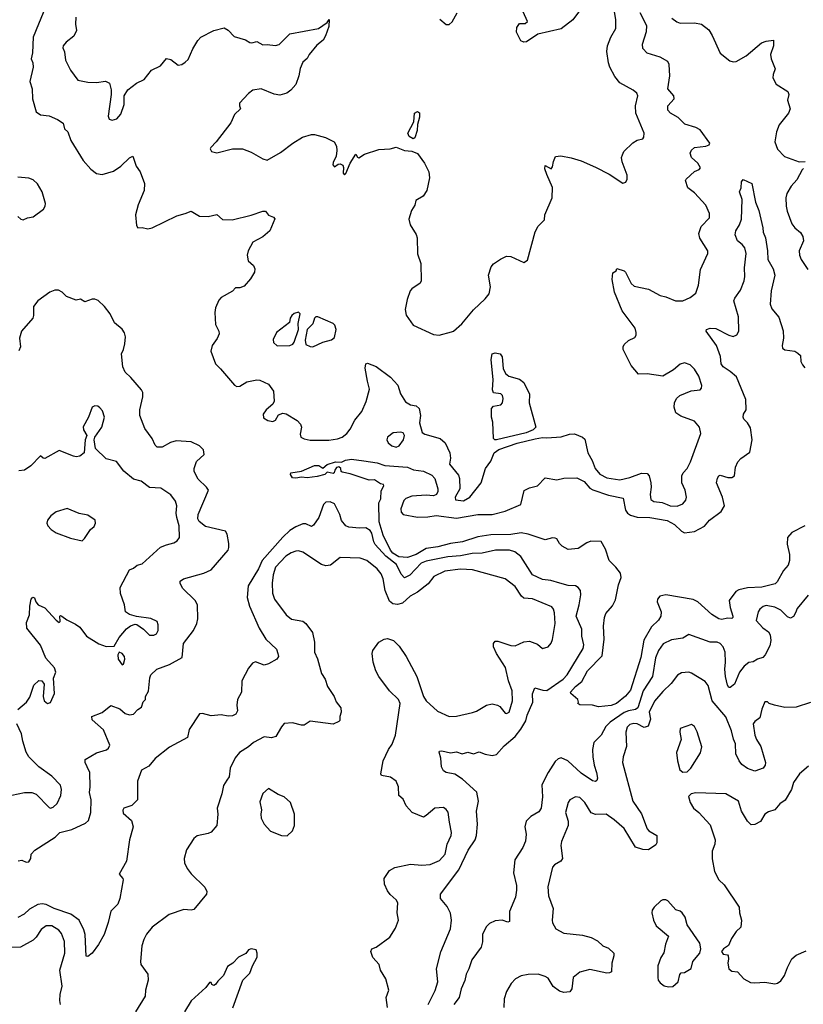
# Model space of a CAD drawing. Extents: x 2133461 to 2293071, y 753526 to 916327.
# Tile 383 of 459: x 2254181 to 2259644, y 857967 to 864837. Entities that reach past the tile are written whole.
import ezdxf

# ---------------------------------------------------------------- set-up
doc = ezdxf.new("R2010")
doc.units = 0

msp = doc.modelspace()

# ---------------------------------------------------------------- linework, layer by layer
at = {"layer": '0CON10XD'}
for points in [[(2254366, 864935), (2254273.3, 864715), (2254269.5, 864605), (2254261.4, 864565), (2254272.2, 864535), (2254274.4, 864505), (2254251.5, 864405), (2254266.7, 864355), (2254270, 864285), (2254295, 864194), (2254325, 864172.9), (2254385, 864165.8), (2254445, 864141.2), (2254483.3, 864115), (2254492.5, 864075), (2254516.7, 864055), (2254537.5, 863995), (2254624.2, 863855), (2254676, 863795), (2254715, 863762.9), (2254755, 863757.1), (2254835, 863781.4), (2254885.5, 863814.5), (2254945, 863873.3), (2254970, 863885), (2254992, 863815), (2255020.8, 863775), (2255050, 863695), (2255048.6, 863645), (2255005.5, 863545), (2254987.8, 863475), (2254995, 863400), (2255004.2, 863384.2), (2255035, 863386.7), (2255075, 863378.8), (2255104.1, 863385.9), (2255275, 863469.2), (2255335, 863484), (2255375, 863501.2), (2255435, 863466.7), (2255495, 863464), (2255555, 863478), (2255595, 863443.8), (2255661.7, 863441.7), (2255793.6, 863473.6), (2255875, 863500), (2255895, 863500), (2255915, 863473.3), (2255950, 863460), (2255958.3, 863448.3), (2255925, 863364), (2255875, 863323.1), (2255806, 863285), (2255773.8, 863225), (2255766.2, 863195), (2255773.8, 863155), (2255811.7, 863121.7), (2255818.8, 863098.8), (2255817.1, 863075), (2255790.7, 863029.3), (2255745, 862978), (2255715, 862966), (2255685, 862966.2), (2255665, 862943.8), (2255585, 862899.2), (2255569.7, 862880.3), (2255545, 862826.7), (2255540, 862795), (2255545, 862710), (2255568.6, 862665), (2255571.9, 862645), (2255557.8, 862612.2), (2255522.9, 862565), (2255514.3, 862525), (2255545.5, 862435.5), (2255580.4, 862400.4), (2255678.3, 862288.3), (2255695, 862278.6), (2255715, 862280.6), (2255765, 862310.9), (2255835, 862324.3), (2255855, 862322.5), (2255915, 862293.8), (2255950, 862245), (2255953.6, 862176.4), (2255945, 862154), (2255900, 862115), (2255879.2, 862085), (2255879.3, 862059.3), (2255910, 862040), (2255945, 862033.1), (2255965, 862044), (2255985, 862081.2), (2256015, 862091.2), (2256037.7, 862087.7), (2256115, 862040), (2256138.8, 862015), (2256145.8, 861995), (2256136.7, 861945), (2256140, 861925), (2256165, 861912.5), (2256205, 861904.4), (2256335, 861903.5), (2256396.4, 861913.6), (2256430, 861925), (2256461.2, 861948.8), (2256485, 861980), (2256516.4, 862043.6), (2256565, 862103.8), (2256597, 862173), (2256618.3, 862258.3), (2256605.7, 862315.7), (2256590, 862405), (2256594.1, 862435.9), (2256605, 862441.2), (2256665, 862418), (2256765, 862342.5), (2256817.8, 862287.8), (2256835, 862227.5), (2256870.3, 862170.3), (2256905, 862149.2), (2256945, 862143.8), (2256966.7, 862125), (2256975.8, 862075), (2256969.2, 862025), (2256987.5, 861957.5), (2257005.7, 861945.7), (2257113.3, 861915), (2257148, 861885), (2257180, 861815), (2257183.2, 861776.8), (2257178.1, 861735), (2257239.1, 861659.1), (2257247.5, 861635), (2257250.4, 861565), (2257216.9, 861505), (2257218, 861488), (2257275, 861480.6), (2257318, 861505), (2257398.6, 861605), (2257428.8, 861705), (2257465, 861756.2), (2257487.5, 861815), (2257522, 861838), (2257648.5, 861881.5), (2257775, 861913.7), (2257825, 861921.5), (2257855, 861918.6), (2257955, 861927.1), (2258015, 861945.6), (2258048.5, 861948.5), (2258105, 861924.3), (2258120.2, 861910.2), (2258142.5, 861815), (2258172.6, 861762.6), (2258193.1, 861705), (2258225, 861665.5), (2258275, 861639.6), (2258365, 861626.9), (2258435, 861642.9), (2258515, 861673.3), (2258555, 861671.9), (2258568.9, 861655), (2258580.6, 861605), (2258582.9, 861575), (2258575.8, 861525), (2258580.3, 861490.3), (2258602.5, 861475), (2258659.1, 861469.1), (2258693.8, 861453.8), (2258715, 861445.6), (2258765, 861443.8), (2258805, 861460), (2258826, 861485), (2258829.2, 861505), (2258820, 861555), (2258797.1, 861605), (2258797.1, 861655), (2258805.8, 861675), (2258834.5, 861705.5), (2258858.6, 861751.4), (2258930.5, 861949.5), (2258921.4, 861995), (2258885.8, 862035), (2258790.2, 862070.2), (2258756, 862095), (2258743, 862133), (2258745.8, 862165), (2258759.2, 862195), (2258783.8, 862215), (2258862.8, 862247.2), (2258925.5, 862254.5), (2258934.1, 862265.9), (2258935.6, 862285), (2258915, 862348.8), (2258885, 862398.8), (2258855, 862428.8), (2258815, 862443.3), (2258785, 862433.3), (2258740, 862395), (2258665, 862351.1), (2258555.5, 862365.5), (2258495.9, 862364.1), (2258443.3, 862423.3), (2258388.9, 862535), (2258387.1, 862555), (2258395, 862571.9), (2258425, 862597.8), (2258469.7, 862620.3), (2258479.2, 862635), (2258479.2, 862655), (2258470.8, 862685), (2258382.2, 862805), (2258327.3, 862935), (2258311.4, 863025), (2258315, 863070), (2258340, 863085), (2258345, 863100), (2258395, 863085.8), (2258405, 863076.7), (2258445, 862997.5), (2258465, 862977.5), (2258565, 862956), (2258645, 862912.5), (2258685, 862903.3), (2258752.5, 862875), (2258804.3, 862875.7), (2258855, 862898.8), (2258895, 862930), (2258912.5, 862985), (2258926.9, 863095), (2258964.3, 863175), (2258979.2, 863205), (2258978, 863225), (2258921.7, 863311.7), (2258916.2, 863345), (2258932.5, 863395), (2258990, 863455), (2258990, 863485), (2258963.4, 863543.4), (2258885, 863629.2), (2258840, 863665), (2258822.5, 863715), (2258826.2, 863725), (2258885, 863778.8), (2258917, 863793), (2258926.4, 863803.6), (2258908.8, 863835), (2258863.8, 863875), (2258856.2, 863905), (2258864.2, 863925.8), (2258885.7, 863944.3), (2258965.6, 863954.4), (2258987.5, 863965), (2258993.3, 863975), (2258925, 864068.2), (2258895, 864086), (2258817.4, 864107.4), (2258772.1, 864155), (2258717.8, 864185), (2258700.5, 864205), (2258699.2, 864235), (2258744.2, 864285), (2258740.8, 864305), (2258700, 864355), (2258713.8, 864445), (2258709.1, 864525), (2258700.6, 864545), (2258645, 864576.2), (2258555, 864603.5), (2258525.6, 864635), (2258522.8, 864667.2), (2258550, 864755), (2258552.1, 864795), (2258507.1, 864885)], [(2258125.8, 864955), (2258036, 864835), (2257955, 864772.5), (2257793.4, 864736.6), (2257715, 864682), (2257695, 864681.2), (2257675, 864690), (2257645, 864750), (2257646.5, 864783.5), (2257665, 864810), (2257705, 864810), (2257722, 864825), (2257691.9, 864891.9)], [(2254571.4, 864855), (2254569.2, 864805), (2254577.7, 864762.3), (2254557.7, 864722.3), (2254505, 864680), (2254483.3, 864655), (2254480.7, 864640.7), (2254493, 864613), (2254500, 864555), (2254534, 864485), (2254585, 864414.4), (2254655, 864401.4), (2254715, 864399.4), (2254778.8, 864408.8), (2254806.7, 864395), (2254818.3, 864348.3), (2254818.8, 864315), (2254796.7, 864165), (2254805, 864143.3), (2254825, 864136.7), (2254857.5, 864145), (2254885, 864177.5), (2254910, 864245), (2254910, 864305), (2254935, 864347.5), (2254996, 864394), (2255049.1, 864420.9), (2255100, 864485), (2255161.2, 864515), (2255205, 864566.2), (2255235, 864560), (2255285, 864520), (2255310, 864525), (2255335, 864540), (2255355, 864560), (2255386.6, 864633.4), (2255422.5, 864692.5), (2255443.3, 864715), (2255535, 864762.5), (2255605, 864780), (2255635, 864763.8), (2255675, 864720.8), (2255755, 864696), (2255785, 864677.5), (2255800, 864675), (2255835, 864684), (2255875, 864661.5), (2255905, 864664), (2255965, 864656), (2255988.8, 864665), (2256065, 864738), (2256265, 864776), (2256323.3, 864816.7), (2256338.3, 864838.3), (2256335, 864790), (2256312.9, 864725), (2256295.4, 864694.6), (2256251.5, 864658.5), (2256198.8, 864595), (2256183.9, 864566.1), (2256155, 864540), (2256135, 864497.5), (2256126.5, 864445), (2256105.3, 864384.7), (2256071.5, 864345), (2256044, 864325), (2255995, 864311.1), (2255955, 864318.6), (2255865, 864355.4), (2255805, 864345.6), (2255775, 864322.5), (2255713.1, 864255), (2255712, 864235), (2255720, 864215), (2255678.8, 864175), (2255651.9, 864118.1), (2255550, 863985), (2255512.5, 863945), (2255507.5, 863935), (2255517, 863917), (2255555, 863907.5), (2255663.9, 863936.1), (2255735, 863936), (2255795, 863913.3), (2255875, 863866.7), (2255905, 863856.7), (2255998.8, 863911.2), (2256085, 863976.2), (2256153, 864017), (2256215, 864036.2), (2256235, 864036), (2256312.5, 864015), (2256373.9, 863983.9), (2256390, 863955), (2256392.5, 863925), (2256387.5, 863885), (2256365, 863840), (2256363.6, 863823.6), (2256375, 863810), (2256400.3, 863829.7), (2256415, 863831.1), (2256432.5, 863822.5), (2256439.1, 863805), (2256435.6, 863765.6), (2256445, 863754), (2256455, 863764.4), (2256484.8, 863835.2), (2256525, 863900), (2256535, 863877.5), (2256545, 863873.3), (2256585, 863898), (2256685, 863932), (2256763.6, 863936.4), (2256805, 863947.5), (2256864.6, 863924.6), (2256915, 863918.8), (2256953.4, 863903.4), (2257002, 863835), (2257032, 863775), (2257037.3, 863732.7), (2257018.8, 863645), (2256993.3, 863605), (2256942.5, 863575), (2256935.9, 863544.1), (2256912.5, 863505), (2256893.6, 863446.4), (2256902.5, 863405), (2256945, 863337.5), (2256951.2, 863315), (2256953.9, 863203.9), (2256976.7, 863135), (2256980, 863015), (2256971.7, 862998.3), (2256915, 862960), (2256903.3, 862945), (2256882.5, 862885), (2256867.5, 862815), (2256874.5, 862774.5), (2256925, 862706.2), (2257065, 862641.2), (2257105, 862636.2), (2257191.7, 862658.3), (2257205, 862663.3), (2257264.2, 862715.8), (2257345, 862812), (2257425, 862889.2), (2257452.9, 862925), (2257462.7, 862972.7), (2257448, 863055), (2257467.3, 863112.7), (2257485, 863133.3), (2257533, 863167), (2257575, 863186.2), (2257605, 863183.8), (2257695, 863143.3), (2257720.7, 863159.3), (2257773.4, 863356.6), (2257795, 863396.7), (2257840, 863440), (2257841.2, 863475), (2257892, 863595), (2257895.6, 863665.6), (2257855, 863757.5), (2257843, 863797), (2257845, 863820), (2257885, 863797.5), (2257895, 863810), (2257901.2, 863848.8), (2257917, 863883), (2257953.6, 863886.4), (2258025, 863874), (2258095, 863851.4), (2258195, 863809.2), (2258289.7, 863759.7), (2258385, 863697.5), (2258407, 863703), (2258416.4, 863723.6), (2258417, 863753), (2258381.2, 863845), (2258377.5, 863875), (2258382.5, 863895), (2258393.6, 863916.4), (2258455, 863977.5), (2258485, 863997.5), (2258525, 864006.7), (2258532.3, 864017.7), (2258535.6, 864045), (2258475.5, 864185), (2258474.4, 864235), (2258490, 864305), (2258483.6, 864323.6), (2258457.5, 864345), (2258365.5, 864395.5), (2258330.7, 864440.7), (2258294.7, 864504.7), (2258285.5, 864535), (2258274.5, 864615), (2258278.2, 864655), (2258302.9, 864715), (2258338, 864775), (2258337.5, 864835), (2258327.5, 864895)], [(2257110.5, 864840.5), (2257155, 864802.5), (2257175, 864802.5), (2257195, 864822.5), (2257230, 864885)], [(2258727.9, 864847.9), (2258761.7, 864821.7), (2258785, 864813.3), (2258885, 864814.4), (2258935, 864805.6), (2258985, 864765.7), (2259007.7, 864727.7), (2259065, 864603.3), (2259131.2, 864551.2), (2259155, 864542), (2259175, 864545.8), (2259245.5, 864584.5), (2259353.3, 864675), (2259385, 864688), (2259436.2, 864695), (2259437.3, 864655), (2259414.3, 864595), (2259420, 864565), (2259448, 864495), (2259432.9, 864455), (2259432.1, 864432.1), (2259455, 864388), (2259536, 864335), (2259542.5, 864315), (2259532.9, 864275), (2259552.5, 864215), (2259540.6, 864185), (2259475, 864103.8), (2259457.8, 864055), (2259445.6, 863985), (2259465, 863933.8), (2259513, 863883), (2259615, 863845.6), (2259656.9, 863846.9)], [(2256925, 864006.7), (2256895, 864022), (2256885.8, 864045), (2256927.5, 864125), (2256932.5, 864185), (2256955, 864197.5), (2256967, 864187), (2256967, 864157), (2256953.3, 864105), (2256952.5, 864065), (2256935, 864013.3), (2256925, 864006.7)], [(2259645, 863799.2), (2259635, 863790), (2259599.7, 863720.3), (2259560, 863675), (2259530, 863625), (2259521.9, 863595), (2259524.4, 863535), (2259531.1, 863501.1), (2259563.6, 863413.6), (2259585, 863386), (2259625, 863352.5), (2259640.6, 863325), (2259645.7, 863295), (2259615.8, 863225), (2259617.1, 863195), (2259628.6, 863165), (2259675, 863093.3)], [(2254168, 863465), (2254187.5, 863445), (2254205, 863440.8), (2254235, 863454.2), (2254275, 863461.4), (2254345.5, 863514.5), (2254358.6, 863535), (2254360.8, 863555), (2254337.3, 863635), (2254305, 863691.4), (2254275, 863719.4), (2254245, 863730.6), (2254168.3, 863738.3)], [(2259654, 861305), (2259565, 861258.5), (2259534.4, 861225), (2259531.1, 861178.9), (2259548.5, 861105), (2259547.1, 861065), (2259538.4, 861031.6), (2259505.6, 860994.4), (2259462.3, 860915), (2259447.8, 860902.2), (2259355, 860878.8), (2259255, 860873.5), (2259195, 860858.9), (2259172.5, 860847.5), (2259128, 860785), (2259134.2, 860735), (2259152.9, 860675), (2259153.3, 860665), (2259145, 860660), (2259115, 860662), (2259075, 860652.9), (2259055, 860656.9), (2259006, 860686), (2258908.8, 860775), (2258875, 860791.9), (2258686, 860824), (2258644.7, 860815.3), (2258628.2, 860795), (2258624.6, 860774.6), (2258652.1, 860705), (2258651.8, 860675), (2258635, 860646.9), (2258585, 860600), (2258531.9, 860508.1), (2258511.8, 860388.2), (2258440.1, 860159.9), (2258405, 860118.1), (2258340.8, 860065), (2258305, 860051.5), (2258215, 860044), (2258173.9, 860053.9), (2258085, 860057.5), (2258072.5, 860065), (2258077.5, 860075), (2258072.5, 860095), (2258022.5, 860135), (2258020, 860145), (2258055.7, 860185), (2258099.8, 860220.2), (2258138.9, 860295), (2258241.3, 860398.7), (2258256.7, 860515), (2258250, 860605), (2258258.6, 860665), (2258267.5, 860695), (2258313.4, 860746.6), (2258335, 860789.2), (2258355.8, 860895), (2258374.1, 860945), (2258368.7, 860975), (2258336.9, 861016.9), (2258291.3, 861065), (2258264, 861144), (2258235, 861195.7), (2258162.4, 861197.6), (2258135, 861187.1), (2258075, 861147.8), (2258005, 861140.8), (2257963.2, 861163.2), (2257943.2, 861183.2), (2257926.2, 861215), (2257915, 861220), (2257895, 861222), (2257845, 861207.1), (2257725, 861247.9), (2257677.6, 861257.6), (2257605, 861244.7), (2257465, 861242.5), (2257375, 861229.7), (2257268.8, 861195), (2257185, 861182.1), (2257095, 861158.2), (2257015, 861147.5), (2256945, 861105.3), (2256883.3, 861085), (2256825, 861088.3), (2256783, 861115), (2256765, 861136.2), (2256715, 861240), (2256686.7, 861333.3), (2256683.6, 861466.4), (2256699.2, 861495), (2256699.7, 861550.3), (2256720, 861585), (2256717.5, 861595), (2256695, 861598.8), (2256655, 861626), (2256616, 861624), (2256485, 861668.1), (2256430, 861680), (2256422.5, 861685), (2256420, 861705), (2256405, 861717.5), (2256388.3, 861711.7), (2256376.7, 861695), (2256372.5, 861675), (2256365, 861670), (2256325, 861680), (2256307.5, 861665), (2256255, 861649.2), (2256185, 861640), (2256145, 861646.2), (2256105, 861637.5), (2256081.7, 861641.7), (2256067.5, 861665), (2256070, 861675), (2256145, 861688), (2256235.8, 861725.8), (2256265.7, 861725.7), (2256295, 861707.5), (2256325, 861732.5), (2256383, 861753), (2256425, 861750), (2256452.5, 861765), (2256495, 861771.5), (2256579.5, 861759.5), (2256672.5, 861745), (2256725.7, 861725.7), (2256885, 861714), (2256926.7, 861696.7), (2256995, 861687.5), (2257055, 861658.5), (2257075.9, 861635.9), (2257096.2, 861565), (2257096.2, 861545), (2257086.7, 861525), (2257065, 861514.3), (2257015, 861519.7), (2256915, 861513.5), (2256873.1, 861496.9), (2256858.4, 861481.6), (2256837.3, 861425), (2256840.4, 861400.4), (2256855, 861384.3), (2256955, 861366), (2257025, 861368), (2257085, 861378.9), (2257225, 861358.9), (2257375, 861385.7), (2257475, 861385.2), (2257565, 861409.1), (2257674, 861455), (2257697.3, 861552.7), (2257735, 861571.2), (2257790, 861585), (2257845, 861640), (2257925, 861627.3), (2257975, 861637.3), (2258065, 861640.6), (2258115, 861614.5), (2258155, 861569.2), (2258175.9, 861555.9), (2258285, 861518.8), (2258388, 861498), (2258405.3, 861415), (2258418.4, 861395), (2258440.1, 861380.1), (2258485, 861366), (2258575, 861362.8), (2258695, 861343), (2258745, 861314.8), (2258795, 861268), (2258815, 861257.5), (2258885, 861267.1), (2258955.9, 861304.1), (2258991.1, 861345), (2259071.9, 861405), (2259094.3, 861445), (2259080, 861505), (2259037.8, 861605), (2259045, 861638.8), (2259054.6, 861655.4), (2259065, 861659.2), (2259117.9, 861642.1), (2259145, 861642.5), (2259163.8, 861655), (2259171.5, 861715), (2259186.6, 861753.4), (2259208.1, 861775), (2259271.4, 861818.6), (2259286.9, 861905), (2259275, 861988.8), (2259255, 862023.8), (2259230.3, 862050.3), (2259225.7, 862065), (2259228, 862085), (2259245.6, 862115), (2259244, 862186), (2259177.5, 862345), (2259135, 862382.5), (2259084.7, 862414.7), (2259070.6, 862435), (2259066.7, 862486.7), (2259038.2, 862565), (2258967.5, 862665), (2258970, 862675), (2258995.7, 862684.3), (2259035, 862682.7), (2259125, 862635.4), (2259155, 862627.3), (2259181.7, 862638.3), (2259193.4, 862665), (2259193.3, 862765), (2259160, 862875), (2259166.9, 862895), (2259205, 862949.4), (2259232.4, 863015), (2259237.5, 863045), (2259233, 863105), (2259245.2, 863205), (2259235.9, 863245.9), (2259218.8, 863268.8), (2259185.6, 863295), (2259170, 863335), (2259174.6, 863365), (2259198.2, 863405), (2259212.2, 863445), (2259217.3, 863582.7), (2259200, 863635), (2259210, 863665), (2259213.2, 863706.8), (2259225, 863721.2), (2259286.2, 863695), (2259311.1, 863565), (2259333.3, 863505), (2259360.7, 863385), (2259364.7, 863354.7), (2259380.5, 863315), (2259395.4, 863225.4), (2259396.7, 863165), (2259435, 863098.8), (2259446.5, 863055), (2259419.6, 862945), (2259412.6, 862852.6), (2259425, 862818.8), (2259472.4, 862762.4), (2259504, 862666), (2259505.7, 862615), (2259496.2, 862565), (2259500, 862545), (2259515, 862534), (2259583.9, 862523.9), (2259605, 862510), (2259623.8, 862493.8), (2259627.6, 862452.4), (2259638, 862428), (2259655, 862408.9)], [(2254170.7, 858969.3), (2254195, 858973.3), (2254225, 858960), (2254245, 858962.5), (2254257.5, 858985), (2254260, 859015), (2254287, 859043), (2254426.8, 859133.2), (2254460, 859165), (2254545, 859187.5), (2254638.3, 859231.7), (2254660.3, 859249.7), (2254675.7, 859305), (2254679.2, 859395), (2254668, 859445), (2254672.5, 859485), (2254668.9, 859585), (2254651.4, 859625), (2254636.2, 859655), (2254637.5, 859675), (2254715, 859722), (2254785, 859743.3), (2254800, 859755), (2254810, 859775), (2254765, 859883.3), (2254685, 859952.5), (2254683.9, 859976.1), (2254755.7, 860004.3), (2254817, 860053), (2254878.9, 860028.9), (2254916.8, 859996.8), (2254945, 859986), (2254975, 859991.2), (2255003.8, 860025), (2255028.7, 860041.3), (2255041.7, 860078.3), (2255056.7, 860095), (2255058.8, 860115), (2255077.5, 860152.5), (2255087.1, 860245), (2255095, 860266), (2255136.2, 860305), (2255225, 860337.5), (2255313.4, 860386.6), (2255323.6, 860485), (2255392.5, 860575), (2255415.6, 860625), (2255423.2, 860656.8), (2255419.5, 860755), (2255405, 860784.2), (2255315, 860870.8), (2255298.6, 860905), (2255299.7, 860920.3), (2255323.6, 860936.4), (2255463.3, 860975), (2255515, 860999.4), (2255633.9, 861136.1), (2255639.6, 861155), (2255638.1, 861181.9), (2255628.1, 861248.1), (2255615, 861267.5), (2255475, 861301.5), (2255432.9, 861335), (2255421.9, 861355), (2255425.6, 861385), (2255496, 861555), (2255484, 861575), (2255425, 861632), (2255396.7, 861685), (2255396.7, 861705), (2255414.3, 861755), (2255466.8, 861803.2), (2255462.5, 861835), (2255434, 861865), (2255375, 861892.7), (2255271.1, 861898.9), (2255231.9, 861888.1), (2255175, 861854), (2255140, 861855), (2255125, 861867.5), (2255104, 861915), (2255052.5, 861985), (2255017.7, 862075), (2255018.9, 862115), (2255040, 862205), (2255039.4, 862235), (2255028.9, 862255), (2254955, 862340.8), (2254915, 862377.5), (2254900.6, 862415), (2254890, 862505), (2254904.6, 862535.4), (2254912.7, 862575), (2254917.8, 862625), (2254912.1, 862652.1), (2254895, 862678.8), (2254841.2, 862721.2), (2254811.2, 862785), (2254771.2, 862835), (2254726.8, 862876.8), (2254705, 862888), (2254685, 862888), (2254635, 862867.5), (2254605, 862887.5), (2254575, 862880), (2254506.4, 862906.4), (2254477.5, 862935), (2254450.7, 862950.7), (2254425, 862950), (2254390, 862935), (2254306, 862875), (2254277.5, 862835), (2254277.3, 862772.7), (2254272.5, 862755), (2254192, 862665), (2254180, 862615), (2254186, 862555), (2254173.6, 862526.4)], [(2255975, 862562), (2256065, 862562.9), (2256085, 862573.1), (2256095, 862586.9), (2256125.2, 862675), (2256122.9, 862717.1), (2256136.8, 862785), (2256125, 862797.5), (2256093.7, 862786.3), (2256076.8, 862773.2), (2256066, 862755), (2256062.5, 862725), (2255970, 862655), (2255947.5, 862605), (2255950, 862585), (2255975, 862562)], [(2256225, 862553.8), (2256295, 862587.5), (2256355, 862603.3), (2256375, 862620), (2256386.2, 862675), (2256376.7, 862705), (2256366.4, 862716.4), (2256260, 862765), (2256245, 862763.3), (2256236.7, 862755), (2256223.3, 862715), (2256183.8, 862675), (2256171.7, 862601.7), (2256175, 862571.2), (2256205, 862556.2), (2256225, 862553.8)], [(2257505, 861904.7), (2257494.2, 861905), (2257484.7, 861915), (2257480, 862030), (2257469.2, 862065), (2257470, 862125), (2257485, 862140.8), (2257535, 862148.8), (2257546.2, 862163.8), (2257550.9, 862195), (2257545.6, 862215.6), (2257535.8, 862225.8), (2257485, 862234.2), (2257476.4, 862253.6), (2257481.2, 862325), (2257466.7, 862466.7), (2257474.5, 862505), (2257495, 862513.3), (2257530, 862505), (2257544.3, 862485), (2257552.4, 862402.4), (2257568.2, 862368.2), (2257591.1, 862351.1), (2257665, 862329.1), (2257695.6, 862305), (2257734.4, 862225), (2257732.7, 862165), (2257778.6, 861995), (2257761.4, 861975), (2257710.8, 861955), (2257505, 861904.7)], [(2254168, 860025), (2254228.9, 860075), (2254250.2, 860109.8), (2254278.8, 860195), (2254315, 860227.5), (2254335, 860223.3), (2254351.2, 860201.2), (2254343.3, 860115), (2254350, 860085), (2254375, 860065.8), (2254395, 860074.2), (2254422.5, 860135), (2254416.1, 860243.9), (2254432, 860285), (2254422.9, 860315), (2254362.8, 860382.7), (2254325, 860473.3), (2254230.7, 860590.7), (2254228.7, 860631.3), (2254248.6, 860685), (2254251.4, 860745), (2254261.2, 860795), (2254273, 860807), (2254283, 860803), (2254293.3, 860775), (2254310, 860755), (2254355, 860734), (2254435, 860647.5), (2254455, 860632), (2254462.5, 860637.5), (2254461.2, 860675), (2254465, 860680), (2254475, 860675.8), (2254509.6, 860649.6), (2254570.3, 860620.3), (2254599.3, 860599.3), (2254646.2, 860535), (2254733, 860483), (2254783.9, 860463.9), (2254840, 860465), (2254873.2, 860526.8), (2254925, 860586), (2254953, 860607), (2254985, 860618.8), (2254998.3, 860618.3), (2255044.3, 860584.3), (2255085, 860543.8), (2255115, 860542), (2255135, 860551.2), (2255146, 860575), (2255145.8, 860615), (2255137.9, 860637.9), (2255095, 860659.2), (2254995, 860674), (2254945, 860688), (2254918.8, 860705), (2254911.2, 860755), (2254883.9, 860833.9), (2254880, 860875), (2254945, 860998.8), (2254975, 861011.2), (2254999.7, 861030.3), (2255035, 861040), (2255162.1, 861157.9), (2255205, 861174.3), (2255255, 861187.5), (2255278.1, 861201.9), (2255295.7, 861224.3), (2255292.5, 861305), (2255275.4, 861365), (2255271.5, 861395), (2255276.7, 861445), (2255267.2, 861477.2), (2255235, 861522.9), (2255165, 861568.1), (2255085, 861572.2), (2255026.6, 861616.6), (2254975, 861631.1), (2254906, 861686), (2254855, 861754.2), (2254783, 861773), (2254710, 861845), (2254698.8, 861905), (2254703.8, 861925), (2254753.8, 861995), (2254771.2, 862065), (2254757.7, 862107.7), (2254739.5, 862129.5), (2254725, 862140), (2254705, 862142.5), (2254685, 862132.5), (2254661.2, 862065), (2254622.7, 861997.3), (2254625.8, 861975), (2254648.8, 861935), (2254636.2, 861905), (2254630, 861815), (2254598.8, 861791.2), (2254575, 861786), (2254555, 861791.2), (2254455, 861831.2), (2254355, 861776), (2254345, 861776.7), (2254325, 861793.8), (2254258.8, 861725), (2254215, 861693.8), (2254175, 861690)], [(2256805, 861854.5), (2256826.4, 861863.6), (2256856.5, 861905), (2256864.2, 861935), (2256854.2, 861954.2), (2256835, 861959.2), (2256785, 861955.6), (2256745.7, 861925), (2256740, 861905), (2256750, 861885), (2256776, 861865), (2256805, 861854.5)], [(2257185, 858602.5), (2257160.3, 858650.2), (2257114.4, 858705), (2257114.2, 858735), (2257241.6, 858905), (2257307.7, 859042.3), (2257356.5, 859115), (2257365.5, 859145), (2257372.3, 859225), (2257364.6, 859315), (2257379.2, 859385), (2257367.2, 859447.2), (2257268.1, 859538.1), (2257215, 859572.2), (2257155, 859585.8), (2257135, 859596), (2257121.8, 859625), (2257115.7, 859685), (2257104.1, 859725.9), (2257106.4, 859733.6), (2257124.4, 859735.6), (2257185, 859720.8), (2257225, 859729.2), (2257265, 859715.8), (2257305, 859726), (2257345, 859716), (2257385, 859729.2), (2257425, 859712.5), (2257475, 859702.7), (2257505, 859710), (2257559, 859771), (2257635, 859836.1), (2257675, 859886), (2257708.4, 859945), (2257717.9, 859985), (2257757.7, 860075), (2257755.6, 860134.4), (2257772.5, 860175), (2257828.3, 860158.3), (2257855, 860157.5), (2257969.1, 860235), (2257996.8, 860265), (2258109.1, 860450.9), (2258114.6, 860475), (2258100.9, 860535), (2258099.1, 860585), (2258061.5, 860675), (2258081.1, 860755), (2258091.8, 860825), (2258090.6, 860855), (2258075.4, 860875.4), (2258055, 860887.8), (2258005, 860890.4), (2257945.4, 860905.4), (2257883.8, 860923.8), (2257825, 860931.5), (2257755, 860964.5), (2257675, 861091.1), (2257632.5, 861125), (2257595, 861135.3), (2257497.5, 861135), (2257405, 861116.1), (2257335, 861113.2), (2257254.4, 861095.6), (2257165, 861090.4), (2257015, 861060.2), (2256980, 861045), (2256899.5, 860960.5), (2256863.6, 860943.6), (2256839.4, 860969.4), (2256806.7, 861035), (2256733.6, 861093.6), (2256659.7, 861175), (2256649.5, 861195), (2256636.1, 861255), (2256625, 861274.3), (2256595, 861291.9), (2256550.3, 861289.7), (2256475.6, 861295.6), (2256455, 861305.7), (2256425, 861344), (2256412.5, 861385), (2256375, 861458.8), (2256345, 861474.2), (2256315, 861470), (2256298.6, 861455), (2256265.6, 861365), (2256229.7, 861310.3), (2256215, 861300), (2256175, 861318.6), (2256155, 861319.2), (2256105, 861298.6), (2256065, 861272.5), (2256015, 861226.4), (2255870.6, 861065), (2255844.8, 861005), (2255773.7, 860886.3), (2255766.8, 860805), (2255783.3, 860745), (2255850.9, 860590.9), (2255896.9, 860515), (2255970, 860445), (2255980.8, 860415), (2255984, 860395), (2255974.2, 860375.8), (2255915, 860342.5), (2255885, 860334.2), (2255825, 860357.5), (2255803.4, 860346.6), (2255775, 860312), (2255729.4, 860225), (2255726.9, 860145), (2255699.2, 860095), (2255694.3, 860055), (2255699.4, 860015), (2255687.8, 859992.2), (2255665, 859980), (2255635, 859976.7), (2255585, 859987.9), (2255515, 859980.8), (2255455, 859996.9), (2255435, 859994), (2255362, 859885), (2255350, 859830), (2255225, 859761.1), (2255125, 859681.4), (2255080.2, 859629.8), (2255029.4, 859600.6), (2255001.9, 859525), (2255002, 859395), (2254961.4, 859355), (2254907.5, 859335), (2254899.1, 859320.9), (2254901.8, 859301.8), (2254960.3, 859250.3), (2254972.5, 859205), (2254945.8, 859115), (2254925.8, 858965), (2254874, 858875), (2254900, 858845), (2254902, 858835), (2254878.6, 858705), (2254864.1, 858665.9), (2254815, 858616.7), (2254798, 858538), (2254768.8, 858455), (2254730, 858385), (2254686.4, 858323.6), (2254655, 858300), (2254643, 858303), (2254637.1, 858455), (2254627.9, 858487.9), (2254594.1, 858554.1), (2254537.3, 858597.3), (2254420, 858635), (2254365, 858662.8), (2254338, 858668), (2254307.4, 858662.6), (2254248.6, 858631.4), (2254212.6, 858597.4), (2254167.8, 858572.2)], [(2254615, 861202), (2254633, 861217), (2254675, 861280), (2254698.8, 861301.2), (2254708.8, 861325), (2254705.9, 861345.9), (2254655, 861380.8), (2254595, 861392.9), (2254512.3, 861427.7), (2254435.8, 861404.2), (2254397.5, 861375), (2254373.9, 861346.1), (2254370, 861325), (2254376.4, 861306.4), (2254400.5, 861280.5), (2254435, 861256.2), (2254535, 861218.8), (2254615, 861202)], [(2256746, 857945), (2256736.7, 858015), (2256753.3, 858065), (2256734, 858145), (2256696.2, 858205), (2256685.8, 858245), (2256642.5, 858295), (2256628.8, 858335), (2256636, 858354), (2256666.2, 858365), (2256761.2, 858435), (2256801.2, 858498.8), (2256821.2, 858555), (2256811.2, 858605), (2256816, 858675), (2256805, 858696), (2256762.4, 858732.4), (2256745, 858760), (2256724.3, 858805), (2256721.4, 858845), (2256759.5, 858900.5), (2256795, 858922.7), (2256904.6, 858945.4), (2256985, 858938.9), (2257043, 858943), (2257108.6, 858971.4), (2257146.9, 859015), (2257161.2, 859085), (2257189.1, 859145), (2257191.8, 859165), (2257177.7, 859237.7), (2257167, 859307), (2257155, 859325.8), (2257135, 859340), (2257075, 859335.6), (2257015, 859284.2), (2256995, 859274.2), (2256915.9, 859305.9), (2256875, 859353.3), (2256855, 859397.5), (2256824.1, 859424.1), (2256820.8, 859485), (2256805.4, 859525.4), (2256765, 859552.5), (2256704.2, 859564.2), (2256698, 859575), (2256715.8, 859665), (2256752.9, 859745), (2256777.2, 859782.8), (2256801.4, 859845), (2256833.8, 860065), (2256821.2, 860095), (2256760, 860155), (2256684.2, 860255), (2256664.5, 860294.5), (2256645.8, 860355), (2256638, 860415), (2256643.8, 860435), (2256685, 860493.3), (2256722.5, 860515), (2256745, 860520), (2256786.2, 860505), (2256825.8, 860465), (2256874.2, 860395), (2256950, 860255), (2256995.6, 860115), (2257014.7, 860084.7), (2257092.8, 860012.8), (2257175, 859975.8), (2257225, 859976.7), (2257337.8, 860002.2), (2257365, 860011.9), (2257435, 860054), (2257475, 860064), (2257512.5, 860055), (2257528.8, 860045), (2257565, 859998), (2257575, 859995.8), (2257593.2, 860006.8), (2257616, 860084), (2257613.8, 860155), (2257587.7, 860225), (2257566.7, 860316.7), (2257505.5, 860415), (2257485, 860462.5), (2257484.3, 860485.7), (2257495, 860500), (2257515, 860502), (2257605, 860471.9), (2257635, 860469.4), (2257695, 860495.6), (2257735, 860500.8), (2257791.2, 860481.2), (2257825, 860450), (2257865, 860461.2), (2257885, 860486.7), (2257895, 860512.5), (2257913.1, 860625), (2257909.3, 860699.3), (2257902.9, 860725), (2257889.8, 860739.8), (2257755.9, 860795.9), (2257695, 860801.5), (2257680, 860815), (2257635, 860882.5), (2257566, 860936), (2257338.7, 860998.7), (2257255, 861003.2), (2257145, 860988.8), (2257068.1, 860951.9), (2257028.3, 860901.7), (2256955, 860842.9), (2256902.5, 860815), (2256849.2, 860765), (2256815, 860757.3), (2256781.7, 860761.7), (2256759.7, 860779.7), (2256728.5, 860855), (2256714.6, 860935), (2256701.2, 860971.2), (2256672.9, 861005), (2256600.8, 861065), (2256555, 861079.1), (2256415.6, 861084.4), (2256348.6, 861031.4), (2256315, 861025.6), (2256285, 861036.7), (2256155, 861123.1), (2256125, 861131.1), (2256105, 861129.6), (2256072.3, 861117.7), (2256035.7, 861094.3), (2255965, 861016.9), (2255947.7, 860965), (2255941.2, 860905), (2255943.3, 860835), (2255956.9, 860795), (2256038, 860685), (2256076.7, 860655), (2256155, 860640.8), (2256174.5, 860624.5), (2256221.2, 860561.2), (2256237.1, 860495), (2256237.1, 860425), (2256258, 860378), (2256284.4, 860275), (2256310, 860235), (2256327.1, 860185), (2256372.5, 860115), (2256387.1, 860077.1), (2256420, 860035), (2256422.5, 860005), (2256412.5, 859975), (2256411.7, 859948.3), (2256405, 859940), (2256365, 859922.5), (2256205, 859942.5), (2256165, 859913.8), (2256145, 859914), (2256082.3, 859932.3), (2256024.3, 859925.7), (2256005, 859902.5), (2255967.5, 859835), (2255935, 859826.7), (2255885, 859833.3), (2255810, 859795), (2255775, 859764.4), (2255712.2, 859725), (2255683.4, 859686.6), (2255648.1, 859615), (2255641.8, 859555), (2255625, 859531.9), (2255601.5, 859495), (2255590.4, 859435), (2255558, 859335), (2255562.5, 859295), (2255555.9, 859214.1), (2255515, 859168.8), (2255495, 859158.8), (2255418.3, 859141.7), (2255395, 859123.8), (2255344.4, 859045.6), (2255327.1, 858985), (2255329.2, 858955), (2255348.6, 858915), (2255375, 858878), (2255472, 858785), (2255484.2, 858755), (2255483.8, 858735), (2255395, 858630), (2255375, 858624.2), (2255325, 858630), (2255222.5, 858595), (2255104.3, 858505.7), (2255065, 858456.7), (2255045, 858420), (2255032.7, 858375), (2255023.2, 858265), (2255025.6, 858245), (2255073, 858177), (2255077.1, 858135), (2255057.8, 858065), (2255055.4, 858024.6), (2254988.1, 857915)], [(2259678.7, 860821.3), (2259600.2, 860729.8), (2259588.6, 860698.6), (2259575, 860674.2), (2259555, 860662.5), (2259535, 860670), (2259488, 860718), (2259445, 860739.1), (2259385, 860750), (2259365, 860743.3), (2259341.9, 860725), (2259329.5, 860705), (2259315.6, 860645), (2259360.8, 860595), (2259401.2, 860565), (2259414, 860545), (2259418.6, 860505), (2259411.7, 860468.3), (2259379.2, 860405), (2259362.4, 860387.6), (2259325, 860376.4), (2259295, 860357.1), (2259265, 860351.8), (2259232.6, 860327.4), (2259200.3, 860285), (2259165, 860202), (2259135, 860178), (2259125, 860178.8), (2259115, 860193.3), (2259101.5, 860255), (2259096, 860305), (2259102.5, 860355), (2259098.5, 860425), (2259085, 860462), (2259065, 860484.2), (2259044.3, 860494.3), (2258995, 860494.6), (2258845, 860546.7), (2258805, 860523.1), (2258725, 860510.8), (2258667.9, 860482.1), (2258634, 860435), (2258614.2, 860385.8), (2258591.6, 860255), (2258527.9, 860155), (2258490, 860035), (2258474.3, 860025), (2258425, 860015.2), (2258395, 860002.5), (2258297.9, 859935), (2258266.2, 859905), (2258235, 859844.4), (2258183.6, 859795), (2258174.6, 859745.4), (2258176.7, 859695), (2258185.9, 859635.9), (2258202.5, 859585), (2258208.6, 859545), (2258205, 859530), (2258195, 859522.9), (2258175, 859526), (2258095, 859581.1), (2258001.4, 859665), (2257956.2, 859686.2), (2257935, 859679.5), (2257915, 859662.2), (2257865.3, 859584.7), (2257820.5, 859499.5), (2257826, 859415), (2257816.4, 859335), (2257799.5, 859310.5), (2257745, 859278.1), (2257711.5, 859245), (2257702.9, 859205), (2257712.2, 859155), (2257707.1, 859105), (2257687.8, 859062.2), (2257632.2, 858975), (2257622.7, 858885), (2257644.3, 858795.7), (2257645.5, 858764.5), (2257636.7, 858715), (2257596.7, 858615), (2257595.7, 858544.3), (2257585, 858541.2), (2257544.3, 858554.3), (2257495, 858550.5), (2257455, 858530.5), (2257432.1, 858507.9), (2257407.3, 858455), (2257406.6, 858403.4), (2257397.5, 858365), (2257333.2, 858276.8), (2257312.9, 858215), (2257293, 858177), (2257283.3, 858133.3), (2257258, 858075), (2257243.8, 858015), (2257207.5, 857965)], [(2254895, 860336.7), (2254905, 860340), (2254914.2, 860375), (2254910.8, 860395), (2254895, 860416), (2254875, 860423.3), (2254864, 860406), (2254868, 860375), (2254895, 860336.7)], [(2259443.6, 860053.6), (2259406.4, 860066.4), (2259395, 860077.5), (2259375, 860076.7), (2259354.3, 860025.7), (2259340.8, 859965), (2259305, 859940), (2259294.4, 859925), (2259305.9, 859844.1), (2259316.9, 859815), (2259348.9, 859765), (2259379.5, 859655), (2259378.1, 859635), (2259365, 859616), (2259305, 859592.9), (2259255, 859611.5), (2259215, 859641.1), (2259196.9, 859665), (2259172.9, 859715), (2259172.2, 859785), (2259156.6, 859816.6), (2259142.5, 859875), (2259105, 859974.2), (2259008.5, 860085), (2258980.6, 860190.6), (2258960.3, 860220.3), (2258865, 860277.5), (2258845, 860284), (2258795, 860280), (2258766.1, 860263.9), (2258722.2, 860205), (2258665, 860148.8), (2258607.2, 860082.8), (2258568.6, 860005), (2258577.6, 859957.6), (2258562.1, 859907.9), (2258535, 859898.5), (2258485, 859924.6), (2258463.3, 859926.7), (2258435, 859918.9), (2258415, 859900), (2258406.9, 859865), (2258411.4, 859765), (2258388.1, 859695), (2258382.7, 859655), (2258455, 859383.8), (2258515.3, 859295.3), (2258555, 859192), (2258567.4, 859177.4), (2258622.5, 859145), (2258622, 859095), (2258615, 859080), (2258564.2, 859045.8), (2258525, 859046.7), (2258475, 859064.5), (2258395.6, 859195), (2258324.5, 859255), (2258270, 859295), (2258195, 859292.5), (2258165, 859304), (2258121.4, 859375), (2258085, 859410), (2258055, 859414.4), (2258017.1, 859395), (2258005.6, 859375), (2257985.6, 859305), (2258004.2, 859245.8), (2258004.3, 859215.7), (2257957.2, 859102.8), (2257954.6, 859075), (2257964.4, 858985), (2257954, 858965), (2257910.2, 858939.8), (2257895.5, 858924.5), (2257863.6, 858786.4), (2257867.5, 858725), (2257900, 858635), (2257892.5, 858555), (2257895.8, 858535), (2257919.2, 858495), (2257975, 858464.4), (2258105, 858449.5), (2258165, 858434.4), (2258209.8, 858409.8), (2258246.2, 858375), (2258285, 858360), (2258322.5, 858325), (2258323.3, 858305), (2258310, 858255), (2258307.5, 858195), (2258293.9, 858186.1), (2258275, 858184.3), (2258155, 858209.5), (2258085, 858192.5), (2258039.2, 858155), (2258031.2, 858075), (2258015.9, 858054.1), (2257975, 858050), (2257945, 858058.8), (2257900.5, 858090.5), (2257865, 858148.8), (2257845, 858162), (2257795, 858177.5), (2257725, 858174.2), (2257677.5, 858165), (2257637.5, 858145), (2257607.5, 858112.5), (2257574.4, 858055.6), (2257557.5, 858005), (2257556.2, 857945)], [(2259695, 860072.5), (2259595, 860040.8), (2259515, 860038.6), (2259443.6, 860053.6)], [(2254125, 859425.6), (2254215, 859445.7), (2254265, 859445.8), (2254295, 859434.2), (2254385, 859340), (2254395, 859336), (2254415, 859342.5), (2254441.7, 859368.3), (2254467.8, 859425), (2254472.5, 859465), (2254465.4, 859495.4), (2254405, 859560), (2254313.6, 859623.6), (2254243.3, 859693.3), (2254225, 859726.2), (2254202.6, 859802.6), (2254193.5, 859855), (2254160, 859925)], [(2258805, 859586.7), (2258835, 859588.8), (2258858.8, 859615), (2258928.3, 859721.7), (2258935.8, 859764.2), (2258905, 859867.5), (2258885, 859906.7), (2258865, 859920), (2258785, 859892.5), (2258782.5, 859865), (2258792, 859815), (2258760.8, 859725), (2258766.2, 859665), (2258782.3, 859602.3), (2258805, 859586.7)], [(2259680.9, 859629.1), (2259616.7, 859575), (2259576.7, 859515), (2259561.4, 859465), (2259518, 859392), (2259480.8, 859365), (2259445, 859324.2), (2259400.3, 859309.7), (2259375.8, 859295), (2259346.6, 859243.4), (2259305, 859221.2), (2259280.5, 859220.5), (2259253.8, 859245), (2259214.2, 859315), (2259191.2, 859385), (2259103.3, 859435), (2258895, 859444), (2258862.5, 859435), (2258843.9, 859416.1), (2258854.2, 859375), (2258877.5, 859335), (2258916.1, 859306.1), (2258995, 859220), (2259028.9, 859115), (2259026.9, 859085), (2259007.5, 859035), (2259008.3, 858981.7), (2259024.3, 858895), (2259056, 858835), (2259091.7, 858801.7), (2259196.7, 858645), (2259200, 858605), (2259214.2, 858555), (2259208, 858505), (2259176.7, 858475), (2259142.4, 858427.6), (2259122.3, 858377.7), (2259087.5, 858355), (2259073.8, 858335), (2259085, 858316.7), (2259115, 858312.5), (2259120, 858305), (2259123.3, 858285), (2259116.7, 858253.3), (2259125.7, 858215.7), (2259145, 858198.6), (2259185, 858192.9), (2259230, 858145), (2259275, 858120.5), (2259305, 858116.7), (2259375, 858122.5), (2259445, 858110.8)], [(2256045, 859143.8), (2256082.3, 859177.7), (2256097.5, 859215), (2256096, 859295), (2256068.8, 859375), (2256025, 859413.8), (2255981.7, 859431.7), (2255915, 859472.5), (2255875, 859437.5), (2255855, 859380), (2255865.8, 859325), (2255860.8, 859295), (2255864.2, 859265), (2255884.4, 859224.4), (2255930, 859175), (2256005, 859146), (2256045, 859143.8)], [(2258705, 858088.8), (2258735, 858092.5), (2258772.5, 858125), (2258782.5, 858175), (2258793.6, 858186.4), (2258815, 858190), (2258863, 858217), (2258874.1, 858265.9), (2258923.3, 858325), (2258930, 858355), (2258922.5, 858395), (2258835, 858522.5), (2258820, 858575), (2258800, 858605), (2258785, 858617.5), (2258755, 858627.5), (2258698.8, 858688.8), (2258685, 858696), (2258665, 858696), (2258650.6, 858689.4), (2258604.1, 858645.9), (2258590, 858625), (2258587.5, 858605), (2258598.8, 858555), (2258618, 858515), (2258703.9, 858443.9), (2258682.1, 858387.9), (2258672.5, 858327.5), (2258650, 858295), (2258630, 858235), (2258628.8, 858155), (2258632.5, 858135), (2258645, 858116.7), (2258675, 858096), (2258705, 858088.8)], [(2257027.5, 857965), (2257077.3, 858062.7), (2257096.5, 858125), (2257086, 858215), (2257116, 858334), (2257185.3, 858495), (2257191.9, 858555), (2257185, 858602.5)], [(2254465.7, 857965), (2254459.5, 857995), (2254462.1, 858035), (2254476.8, 858095), (2254459.7, 858205), (2254494.7, 858325), (2254493.1, 858405), (2254472.5, 858462.5), (2254454.5, 858484.5), (2254405, 858515.8), (2254365, 858515.7), (2254329.8, 858490.2), (2254295.6, 858435), (2254275, 858415.6), (2254185, 858365.6), (2254115, 858364.6), (2254085, 858350.9), (2254055, 858316.4), (2253987.8, 858215), (2253986.4, 858175), (2254018.1, 858065), (2253992.7, 857997.3), (2253976.2, 857975), (2253976.1, 857953.9)], [(2255667.3, 857942.7), (2255736.2, 858135), (2255786.2, 858185), (2255804.1, 858235.9), (2255836.4, 858296.4), (2255836.7, 858325), (2255828.3, 858348.3), (2255795, 858353.3), (2255775, 858346.7), (2255757.3, 858322.7), (2255705, 858296.7), (2255666.7, 858255), (2255628.3, 858231.7), (2255600.8, 858169.2), (2255561.2, 858128.8), (2255546.7, 858105), (2255535, 858097.5), (2255520, 858105), (2255515, 858120), (2255505, 858120), (2255477.5, 858085), (2255375, 857992.5), (2255330, 857915)], [(2259445, 858110.8), (2259465, 858113.8), (2259488.3, 858131.7), (2259512.4, 858167.6), (2259533.1, 858225), (2259564.7, 858285.3), (2259595, 858310), (2259665, 858340)]]:
    msp.add_lwpolyline(points, dxfattribs=at)

doc.saveas('drawing.dxf')
